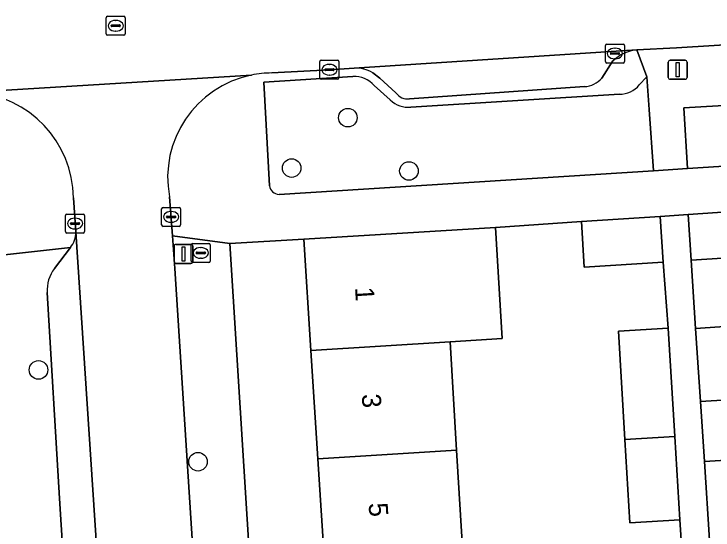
# Model space of a CAD drawing. Extents: x 159053 to 160042, y 380449 to 381423.
# Drawn here: x 159553.7 to 159590.5, y 381155.11 to 381182.29 of the extents above; entities that cross this region are included whole.
import ezdxf

# ---------------------------------------------------------------- set-up
doc = ezdxf.new("R2010")
doc.units = 0
for name, color, linetype in [('IMGEO_Boom', 7, 'Continuous'), ('IMGEO_Brandkraan', 7, 'Continuous'), ('IMGEO_Erf', 7, 'Continuous'), ('IMGEO_Groenvoorziening', 7, 'Continuous'), ('IMGEO_Kolk', 7, 'Continuous'), ('IMGEO_Lichtmast', 7, 'Continuous'), ('IMGEO_Pand', 7, 'Continuous'), ('IMGEO_Pand_nummerreeks', 7, 'Continuous'), ('IMGEO_Parkeervlak_open', 7, 'Continuous'), ('IMGEO_Rijbaan_lokaal_open', 7, 'Continuous'), ('IMGEO_Rioolput', 7, 'Continuous'), ('IMGEO_Voetpad_op_trap', 7, 'Continuous'), ('IMGEO_Voetpad_open', 7, 'Continuous')]:
    doc.layers.add(name, color=color, linetype=linetype)

msp = doc.modelspace()

# ---------------------------------------------------------------- linework, layer by layer
at = {"layer": 'IMGEO_Boom'}
for centre in [(159571.279, 381176.824), (159568.32, 381174.171), (159574.492, 381174.018), (159554.996, 381163.54), (159563.392, 381158.704)]:
    msp.add_circle(centre, 0.489, dxfattribs=at)
at = {"layer": 'IMGEO_Brandkraan'}
for p, q in [((159563.113, 381170.201), (159563.965, 381170.201)), ((159563.038, 381169.275), (159563.038, 381170.127)), ((159563.526, 381169.981), (159563.551, 381169.981)), ((159564.039, 381170.127), (159564.039, 381169.275)), ((159563.297, 381169.695), (159563.297, 381169.707)), ((159563.735, 381169.658), (159563.337, 381169.658)), ((159563.34, 381169.744), (159563.738, 381169.744)), ((159563.549, 381169.421), (159563.524, 381169.421)), ((159563.781, 381169.707), (159563.781, 381169.695)), ((159563.965, 381169.201), (159563.113, 381169.201))]:
    msp.add_line(p, q, dxfattribs=at)
for points in [[(159563.113, 381170.201), (159563.965, 381170.201)], [(159563.038, 381169.275), (159563.038, 381170.127)], [(159564.039, 381170.127), (159564.039, 381169.275)], [(159563.965, 381169.201), (159563.113, 381169.201)]]:
    msp.add_lwpolyline(points, dxfattribs=at)
for centre, radius, start, end in [((159563.115, 381170.125), 0.0765, 91.552, 178.448), ((159563.115, 381170.125), 0.0765, 91.552, 178.448), ((159563.963, 381170.125), 0.0765, 1.552, 88.448), ((159563.963, 381170.125), 0.0765, 1.552, 88.448), ((159563.337, 381169.704), 0.0403, 85.8775, 175.7526), ((159563.334, 381169.694), 0.0366, 178.938, 274.7102), ((159563.738, 381169.701), 0.043, 264.8664, 352.4533), ((159563.742, 381169.706), 0.0386, 1.7309, 96.639), ((159563.115, 381169.277), 0.0765, 181.552, 268.448), ((159563.115, 381169.277), 0.0765, 181.552, 268.448), ((159563.963, 381169.277), 0.0765, 271.552, 358.448), ((159563.963, 381169.277), 0.0765, 271.552, 358.448)]:
    msp.add_arc(centre, radius, start, end, dxfattribs=at)
for centre, major_axis, ratio, start_param, end_param in [((159563.525, 381169.701), (-0.387, 0.002), 0.722429, 4.712389, 7.853982), ((159563.55, 381169.701), (-0.39, 0.002), 0.717154, 1.570796, 4.712389)]:
    msp.add_ellipse(centre, major_axis=major_axis, ratio=ratio, start_param=start_param, end_param=end_param, dxfattribs=at)
at = {"layer": 'IMGEO_Erf'}
for points in [[(159597.96, 381166.444), (159600.834, 381166.624), (159600.471, 381172.413), (159593.315, 381172.002), (159593.478, 381169.591), (159589.347, 381169.312), (159589.585, 381165.72), (159592.14, 381165.888), (159592.395, 381162.036), (159589.839, 381161.876), (159590.048, 381158.716), (159592.603, 381158.876), (159592.744, 381156.748), (159598.562, 381157.132), (159598.334, 381160.77), (159601.191, 381160.949), (159600.979, 381164.32), (159598.104, 381164.14)], [(159570.778, 381141.724), (159570.418, 381147.434), (159570.058, 381153.144), (159569.698, 381158.853), (159569.338, 381164.563), (159568.969, 381170.423), (159565.061, 381170.206), (159567.796, 381126.635), (159578.93, 381127.348), (159578.726, 381130.611), (159571.507, 381130.157), (159571.138, 381136.015)]]:
    msp.add_lwpolyline(points, close=True, dxfattribs=at)
msp.add_lwpolyline([(159588.941, 381152.719), (159588.751, 381155.64), (159586.129, 381155.483), (159585.865, 381159.871), (159585.523, 381165.581), (159588.146, 381165.739), (159587.869, 381169.213), (159583.724, 381168.953), (159583.572, 381171.364), (159579.051, 381171.042), (159579.409, 381165.198), (159576.659, 381165.024), (159577.002, 381159.313), (159577.345, 381153.603)], dxfattribs=at)
at = {"layer": 'IMGEO_Groenvoorziening'}
msp.add_lwpolyline([(159606.294, 381181.132), (159600.947, 381180.807), (159601.085, 381178.091), (159598.169, 381177.883), (159594.073, 381177.644), (159588.966, 381177.337), (159589.162, 381174.141), (159607.856, 381175.348), (159611.736, 381175.587), (159612.496, 381175.587)], close=True, dxfattribs=at)
for points in [[(159571.549, 381178.989), (159566.858, 381178.694), (159567.148, 381173.24)], [(159587.146, 381177.256), (159587.008, 381178.982), (159586.62, 381178.547)], [(159573.514, 381177.756), (159572.664, 381178.518)], [(159585.57, 381178.059), (159574.594, 381177.386)], [(159567.657, 381172.785), (159587.36, 381174.029), (159587.146, 381177.256)]]:
    msp.add_lwpolyline(points, dxfattribs=at)
for centre, radius, start, end in [((159571.611, 381177.58), 1.411, 41.6927, 92.5069), ((159585.584, 381179.403), 1.344, 269.4091, 320.4454), ((159574.442, 381178.704), 1.327, 225.6146, 276.5633), ((159567.677, 381173.319), 0.535, 188.5161, 267.8962)]:
    msp.add_arc(centre, radius, start, end, dxfattribs=at)
at = {"layer": 'IMGEO_Kolk'}
for p, q in [((159584.836, 381179.778), (159584.836, 381180.63)), ((159584.911, 381180.704), (159585.763, 381180.704)), ((159585.324, 381180.484), (159585.349, 381180.484)), ((159585.837, 381180.63), (159585.837, 381179.778)), ((159585.095, 381180.198), (159585.095, 381180.21)), ((159585.533, 381180.161), (159585.135, 381180.161)), ((159585.138, 381180.247), (159585.536, 381180.247)), ((159585.579, 381180.21), (159585.579, 381180.198)), ((159569.806, 381178.923), (159569.806, 381179.775)), ((159569.881, 381179.849), (159570.733, 381179.849)), ((159570.807, 381179.775), (159570.807, 381178.923)), ((159585.763, 381179.704), (159584.911, 381179.704)), ((159585.347, 381179.924), (159585.322, 381179.924)), ((159570.065, 381179.343), (159570.065, 381179.355)), ((159570.108, 381179.392), (159570.506, 381179.392)), ((159570.294, 381179.629), (159570.319, 381179.629)), ((159570.549, 381179.355), (159570.549, 381179.343)), ((159570.503, 381179.306), (159570.105, 381179.306)), ((159570.317, 381179.069), (159570.292, 381179.069)), ((159570.733, 381178.849), (159569.881, 381178.849)), ((159561.474, 381171.173), (159561.474, 381172.025)), ((159561.549, 381172.099), (159562.401, 381172.099)), ((159562.475, 381172.025), (159562.475, 381171.173)), ((159556.418, 381170.822), (159556.418, 381171.674)), ((159556.493, 381171.748), (159557.345, 381171.748)), ((159557.419, 381171.674), (159557.419, 381170.822)), ((159561.776, 381171.642), (159562.174, 381171.642)), ((159561.962, 381171.879), (159561.987, 381171.879)), ((159556.677, 381171.242), (159556.677, 381171.254)), ((159556.72, 381171.291), (159557.118, 381171.291)), ((159556.906, 381171.528), (159556.931, 381171.528)), ((159557.161, 381171.254), (159557.161, 381171.242)), ((159561.733, 381171.593), (159561.733, 381171.605)), ((159562.171, 381171.556), (159561.773, 381171.556)), ((159561.985, 381171.319), (159561.96, 381171.319)), ((159562.217, 381171.605), (159562.217, 381171.593)), ((159557.115, 381171.205), (159556.717, 381171.205)), ((159556.929, 381170.968), (159556.904, 381170.968)), ((159562.401, 381171.099), (159561.549, 381171.099)), ((159557.345, 381170.748), (159556.493, 381170.748))]:
    msp.add_line(p, q, dxfattribs=at)
for points in [[(159584.836, 381179.778), (159584.836, 381180.63)], [(159584.911, 381180.704), (159585.763, 381180.704)], [(159585.837, 381180.63), (159585.837, 381179.778)], [(159569.806, 381178.923), (159569.806, 381179.775)], [(159569.881, 381179.849), (159570.733, 381179.849)], [(159570.807, 381179.775), (159570.807, 381178.923)], [(159585.763, 381179.704), (159584.911, 381179.704)], [(159570.733, 381178.849), (159569.881, 381178.849)], [(159561.474, 381171.173), (159561.474, 381172.025)], [(159561.549, 381172.099), (159562.401, 381172.099)], [(159562.475, 381172.025), (159562.475, 381171.173)], [(159556.418, 381170.822), (159556.418, 381171.674)], [(159556.493, 381171.748), (159557.345, 381171.748)], [(159557.419, 381171.674), (159557.419, 381170.822)], [(159562.401, 381171.099), (159561.549, 381171.099)], [(159557.345, 381170.748), (159556.493, 381170.748)]]:
    msp.add_lwpolyline(points, dxfattribs=at)
for centre, radius, start, end in [((159584.913, 381180.628), 0.0765, 91.552, 178.448), ((159584.913, 381180.628), 0.0765, 91.552, 178.448), ((159585.761, 381180.628), 0.0765, 1.552, 88.448), ((159585.761, 381180.628), 0.0765, 1.552, 88.448), ((159585.135, 381180.207), 0.0403, 85.8775, 175.7526), ((159585.132, 381180.197), 0.0366, 178.938, 274.7102), ((159585.536, 381180.204), 0.043, 264.8664, 352.4533), ((159585.54, 381180.209), 0.0386, 1.7309, 96.639), ((159569.883, 381179.773), 0.0765, 91.552, 178.448), ((159569.883, 381179.773), 0.0765, 91.552, 178.448), ((159570.731, 381179.773), 0.0765, 1.552, 88.448), ((159570.731, 381179.773), 0.0765, 1.552, 88.448), ((159584.913, 381179.78), 0.0765, 181.552, 268.448), ((159584.913, 381179.78), 0.0765, 181.552, 268.448), ((159585.761, 381179.78), 0.0765, 271.552, 358.448), ((159585.761, 381179.78), 0.0765, 271.552, 358.448), ((159570.105, 381179.352), 0.0403, 85.8775, 175.7526), ((159570.102, 381179.342), 0.0366, 178.938, 274.7102), ((159570.506, 381179.349), 0.043, 264.8664, 352.4533), ((159570.51, 381179.354), 0.0386, 1.7309, 96.639), ((159569.883, 381178.925), 0.0765, 181.552, 268.448), ((159569.883, 381178.925), 0.0765, 181.552, 268.448), ((159570.731, 381178.925), 0.0765, 271.552, 358.448), ((159570.731, 381178.925), 0.0765, 271.552, 358.448), ((159561.551, 381172.023), 0.0765, 91.552, 178.448), ((159561.551, 381172.023), 0.0765, 91.552, 178.448), ((159562.399, 381172.023), 0.0765, 1.552, 88.448), ((159562.399, 381172.023), 0.0765, 1.552, 88.448), ((159556.495, 381171.672), 0.0765, 91.552, 178.448), ((159556.495, 381171.672), 0.0765, 91.552, 178.448), ((159557.343, 381171.672), 0.0765, 1.552, 88.448), ((159557.343, 381171.672), 0.0765, 1.552, 88.448), ((159561.773, 381171.602), 0.0403, 85.8775, 175.7526), ((159562.178, 381171.604), 0.0386, 1.7309, 96.639), ((159556.717, 381171.251), 0.0403, 85.8775, 175.7526), ((159556.714, 381171.241), 0.0366, 178.938, 274.7102), ((159557.118, 381171.248), 0.043, 264.8664, 352.4533), ((159557.122, 381171.253), 0.0386, 1.7309, 96.639), ((159561.77, 381171.592), 0.0366, 178.938, 274.7102), ((159562.174, 381171.599), 0.043, 264.8664, 352.4533), ((159561.551, 381171.175), 0.0765, 181.552, 268.448), ((159561.551, 381171.175), 0.0765, 181.552, 268.448), ((159562.399, 381171.175), 0.0765, 271.552, 358.448), ((159562.399, 381171.175), 0.0765, 271.552, 358.448), ((159556.495, 381170.824), 0.0765, 181.552, 268.448), ((159556.495, 381170.824), 0.0765, 181.552, 268.448), ((159557.343, 381170.824), 0.0765, 271.552, 358.448), ((159557.343, 381170.824), 0.0765, 271.552, 358.448)]:
    msp.add_arc(centre, radius, start, end, dxfattribs=at)
for centre, major_axis, ratio, start_param, end_param in [((159585.323, 381180.204), (-0.387, 0.002), 0.722429, 4.712389, 7.853982), ((159585.348, 381180.204), (-0.39, 0.002), 0.717154, 1.570796, 4.712389), ((159570.293, 381179.349), (-0.387, 0.002), 0.722429, 4.712389, 7.853982), ((159570.318, 381179.349), (-0.39, 0.002), 0.717154, 1.570796, 4.712389), ((159561.961, 381171.599), (-0.387, 0.002), 0.722429, 4.712389, 7.853982), ((159561.986, 381171.599), (-0.39, 0.002), 0.717154, 1.570796, 4.712389), ((159556.905, 381171.248), (-0.387, 0.002), 0.722429, 4.712389, 7.853982), ((159556.93, 381171.248), (-0.39, 0.002), 0.717154, 1.570796, 4.712389)]:
    msp.add_ellipse(centre, major_axis=major_axis, ratio=ratio, start_param=start_param, end_param=end_param, dxfattribs=at)
at = {"layer": 'IMGEO_Lichtmast'}
for p, q in [((159588.14, 381178.949), (159588.14, 381179.749)), ((159588.14, 381179.749), (159588.14, 381178.949)), ((159588.24, 381179.849), (159589.03, 381179.849)), ((159589.03, 381179.849), (159588.24, 381179.849)), ((159589.13, 381179.749), (159589.13, 381178.949)), ((159589.13, 381178.949), (159589.13, 381179.749)), ((159589.03, 381178.849), (159588.24, 381178.849)), ((159588.24, 381178.849), (159589.03, 381178.849)), ((159562.231, 381170.15), (159563.021, 381170.15)), ((159563.021, 381170.15), (159562.231, 381170.15)), ((159562.131, 381169.25), (159562.131, 381170.05)), ((159562.131, 381170.05), (159562.131, 381169.25)), ((159563.121, 381170.05), (159563.121, 381169.25)), ((159563.121, 381169.25), (159563.121, 381170.05)), ((159563.021, 381169.15), (159562.231, 381169.15)), ((159562.231, 381169.15), (159563.021, 381169.15))]:
    msp.add_line(p, q, dxfattribs=at)
for points in [[(159588.56, 381179.724), (159588.71, 381179.724), (159588.71, 381178.974), (159588.56, 381178.974), (159588.56, 381179.724)], [(159562.551, 381170.025), (159562.701, 381170.025), (159562.701, 381169.275), (159562.551, 381169.275), (159562.551, 381170.025)]]:
    msp.add_lwpolyline(points, dxfattribs=at)
for centre, start, end in [((159588.24, 381179.749), 90, 180), ((159588.24, 381179.749), 90, 180), ((159589.03, 381179.749), 0, 90), ((159589.03, 381179.749), 360, 90), ((159588.24, 381178.949), 180, 270), ((159588.24, 381178.949), 180, 270), ((159589.03, 381178.949), 270, 0), ((159589.03, 381178.949), 270, 0), ((159562.231, 381170.05), 90, 180), ((159562.231, 381170.05), 90, 180), ((159563.021, 381170.05), 0, 90), ((159563.021, 381170.05), 360, 90), ((159562.231, 381169.25), 180, 270), ((159562.231, 381169.25), 180, 270), ((159563.021, 381169.25), 270, 0), ((159563.021, 381169.25), 270, 0)]:
    msp.add_arc(centre, 0.1, start, end, dxfattribs=at)
at = {"layer": 'IMGEO_Pand'}
for points in [[(159589.184, 381171.723), (159589.347, 381169.312), (159593.478, 381169.591), (159593.315, 381172.002)], [(159583.572, 381171.364), (159583.724, 381168.953), (159587.869, 381169.213), (159587.717, 381171.624)], [(159569.338, 381164.563), (159576.659, 381165.024), (159579.409, 381165.198), (159579.051, 381171.042), (159568.969, 381170.423)], [(159588.488, 381160.036), (159588.146, 381165.739), (159585.523, 381165.581), (159585.865, 381159.871)], [(159589.585, 381165.72), (159589.839, 381161.876), (159592.395, 381162.036), (159592.14, 381165.888)], [(159569.338, 381164.563), (159569.698, 381158.853), (159577.002, 381159.313), (159576.659, 381165.024)], [(159588.488, 381160.036), (159585.865, 381159.871), (159586.129, 381155.483), (159588.751, 381155.64)], [(159577.002, 381159.313), (159569.698, 381158.853), (159570.058, 381153.144), (159577.345, 381153.603)], [(159590.048, 381158.716), (159590.322, 381154.572), (159592.877, 381154.732), (159598.226, 381155.067), (159598.689, 381155.096), (159598.562, 381157.132), (159592.744, 381156.748), (159592.603, 381158.876)]]:
    msp.add_lwpolyline(points, close=True, dxfattribs=at)
at = {"layer": 'IMGEO_Parkeervlak_open'}
for points in [[(159586.493, 381180.403), (159571.605, 381179.431)], [(159584.647, 381178.903), (159585.227, 381179.81)], [(159572.585, 381179.195), (159572.956, 381178.899), (159573.808, 381178.136)], [(159574.526, 381177.82), (159583.732, 381178.458)], [(159560.128, 381121.887), (159559.09, 381138.351), (159558.958, 381140.446), (159556.964, 381170.804)], [(159556.672, 381169.986), (159555.835, 381168.884)], [(159555.451, 381167.62), (159556.106, 381156.762), (159558.311, 381121.794)]]:
    msp.add_lwpolyline(points, dxfattribs=at)
for centre, radius, start, end in [((159586.716, 381178.279), 2.135, 95.9901, 134.2071), ((159571.691, 381177.634), 1.799, 60.1924, 92.7277), ((159583.643, 381179.805), 1.35, 273.8003, 318.0706), ((159574.426, 381178.567), 0.753, 214.8678, 277.6225), ((159555.658, 381170.809), 1.306, 320.9299, 359.7802), ((159557.355, 381167.732), 1.908, 142.843, 183.3597)]:
    msp.add_arc(centre, radius, start, end, dxfattribs=at)
at = {"layer": 'IMGEO_Rijbaan_lokaal_open'}
for points in [[(159586.493, 381180.403), (159588.568, 381180.51), (159605.874, 381181.568), (159606.325, 381181.656), (159606.582, 381181.67), (159606.136, 381187.455), (159605.291, 381187.402), (159602.26, 381187.209), (159590.315, 381186.532), (159587.939, 381186.369), (159530.144, 381182.407), (159529.435, 381182.44), (159523.828, 381183.683), (159523.046, 381183.749), (159518.794, 381183.482), (159518.568, 381183.462), (159518.072, 381183.376), (159515.031, 381182.612), (159507.303, 381180.534), (159505.117, 381180.174)], [(159567.281, 381179.179), (159570.307, 381179.35), (159571.605, 381179.431), (159586.493, 381180.403)], [(159566.205, 381179.068), (159551.574, 381178.16)], [(159551.574, 381178.16), (159566.205, 381179.068)], [(159556.83, 381172.601), (159556.964, 381170.804), (159558.958, 381140.446), (159563.967, 381140.764), (159563.362, 381150.26), (159562.176, 381168.888), (159562.045, 381170.597), (159561.886, 381172.662)]]:
    msp.add_lwpolyline(points, dxfattribs=at)
for centre, radius, start, end in [((159567.307, 381173.666), 5.513, 101.5289, 190.4944), ((159567.304, 381173.681), 5.498, 90.2442, 101.5354), ((159551.196, 381172.538), 5.635, 0.6416, 86.1488)]:
    msp.add_arc(centre, radius, start, end, dxfattribs=at)
at = {"layer": 'IMGEO_Rioolput'}
for p, q in [((159558.559, 381181.239), (159558.559, 381182.091)), ((159558.634, 381182.165), (159559.486, 381182.165)), ((159559.047, 381181.945), (159559.072, 381181.945)), ((159559.56, 381182.091), (159559.56, 381181.239)), ((159558.818, 381181.659), (159558.818, 381181.671)), ((159559.256, 381181.622), (159558.858, 381181.622)), ((159558.861, 381181.708), (159559.259, 381181.708)), ((159559.302, 381181.671), (159559.302, 381181.659)), ((159559.07, 381181.385), (159559.045, 381181.385)), ((159559.486, 381181.165), (159558.634, 381181.165))]:
    msp.add_line(p, q, dxfattribs=at)
for points in [[(159558.559, 381181.239), (159558.559, 381182.091)], [(159558.634, 381182.165), (159559.486, 381182.165)], [(159559.56, 381182.091), (159559.56, 381181.239)], [(159559.486, 381181.165), (159558.634, 381181.165)]]:
    msp.add_lwpolyline(points, dxfattribs=at)
for centre, radius, start, end in [((159558.636, 381182.089), 0.0765, 91.552, 178.448), ((159558.636, 381182.089), 0.0765, 91.552, 178.448), ((159559.484, 381182.089), 0.0765, 1.552, 88.448), ((159559.484, 381182.089), 0.0765, 1.552, 88.448), ((159558.858, 381181.668), 0.0403, 85.8775, 175.7526), ((159558.855, 381181.658), 0.0366, 178.938, 274.7102), ((159559.259, 381181.665), 0.043, 264.8664, 352.4533), ((159559.263, 381181.67), 0.0386, 1.7309, 96.639), ((159558.636, 381181.241), 0.0765, 181.552, 268.448), ((159558.636, 381181.241), 0.0765, 181.552, 268.448), ((159559.484, 381181.241), 0.0765, 271.552, 358.448), ((159559.484, 381181.241), 0.0765, 271.552, 358.448)]:
    msp.add_arc(centre, radius, start, end, dxfattribs=at)
for centre, major_axis, ratio, start_param, end_param in [((159559.046, 381181.665), (-0.387, 0.002), 0.722429, 4.712389, 7.853982), ((159559.071, 381181.665), (-0.39, 0.002), 0.717154, 1.570796, 4.712389)]:
    msp.add_ellipse(centre, major_axis=major_axis, ratio=ratio, start_param=start_param, end_param=end_param, dxfattribs=at)
at = {"layer": 'IMGEO_Voetpad_op_trap'}
for points in [[(159555.835, 381168.884), (159556.672, 381169.986), (159550.971, 381169.356), (159554.244, 381116.384), (159554.494, 381111.677), (159556.453, 381111.966), (159557.841, 381112.195), (159572.181, 381015.08), (159570.79, 381014.875), (159570.994, 381013.371), (159571.578, 381009.42), (159573.254, 380997.153), (159574.532, 380987.48), (159575.287, 380982.768), (159579.899, 380983.419)], [(159558.311, 381121.794), (159556.106, 381156.762), (159555.451, 381167.62)]]:
    msp.add_lwpolyline(points, dxfattribs=at)
msp.add_arc((159557.355, 381167.732), 1.908, 142.843, 183.3597, dxfattribs=at)
at = {"layer": 'IMGEO_Voetpad_open'}
for points in [[(159608.829, 381181.797), (159606.582, 381181.67), (159606.325, 381181.656), (159606.294, 381181.132), (159612.496, 381175.587), (159611.736, 381175.587), (159607.856, 381175.348), (159589.162, 381174.141), (159587.36, 381174.029), (159567.657, 381172.785)], [(159586.62, 381178.547), (159587.008, 381178.982), (159586.493, 381180.403)], [(159585.227, 381179.81), (159584.647, 381178.903)], [(159571.605, 381179.431), (159570.307, 381179.35), (159567.281, 381179.179)], [(159567.148, 381173.24), (159566.858, 381178.694), (159571.549, 381178.989)], [(159573.808, 381178.136), (159572.956, 381178.899), (159572.585, 381179.195)], [(159572.664, 381178.518), (159573.514, 381177.756)], [(159583.732, 381178.458), (159574.526, 381177.82)], [(159574.594, 381177.386), (159585.57, 381178.059)], [(159561.886, 381172.662), (159562.045, 381170.597), (159565.061, 381170.206), (159568.969, 381170.423), (159579.051, 381171.042), (159583.572, 381171.364), (159587.717, 381171.624), (159589.184, 381171.723), (159593.315, 381172.002), (159600.471, 381172.413), (159607.804, 381172.906), (159609.008, 381172.981), (159614.219, 381173.436)], [(159556.964, 381170.804), (159556.83, 381172.601)], [(159565.061, 381170.206), (159562.045, 381170.597), (159562.176, 381168.888), (159563.362, 381150.26), (159563.967, 381140.764), (159564.1, 381138.669), (159564.624, 381130.435), (159564.912, 381125.915), (159565.008, 381124.407)], [(159585.155, 380984.325), (159590.084, 380985.004), (159587.893, 380997.568), (159586.122, 381009.639), (159585.534, 381013.648), (159585.319, 381015.173), (159583.892, 381014.966), (159567.971, 381123.474), (159567.796, 381126.635), (159565.061, 381170.206)], [(159502.662, 381166.106), (159502.772, 381165.23), (159505.308, 381165.647), (159508.158, 381166.116), (159515.439, 381167.238), (159524.187, 381167.748), (159528.243, 381167.998), (159529.754, 381168.12), (159533.973, 381168.434), (159539.225, 381168.604), (159542.436, 381168.795), (159549.763, 381169.232), (159550.971, 381169.356), (159556.672, 381169.986)]]:
    msp.add_lwpolyline(points, dxfattribs=at)
for points in [[(159600.947, 381180.807), (159606.294, 381181.132), (159606.325, 381181.656), (159605.874, 381181.568), (159588.568, 381180.51), (159586.493, 381180.403), (159587.008, 381178.982), (159587.146, 381177.256), (159587.36, 381174.029), (159589.162, 381174.141), (159588.966, 381177.337), (159594.073, 381177.644), (159598.169, 381177.883), (159601.085, 381178.091)], [(159590.322, 381154.572), (159590.048, 381158.716), (159589.839, 381161.876), (159589.585, 381165.72), (159589.347, 381169.312), (159589.184, 381171.723), (159587.717, 381171.624), (159587.869, 381169.213), (159588.146, 381165.739), (159588.488, 381160.036), (159588.751, 381155.64), (159588.941, 381152.719), (159589.208, 381148.618), (159589.579, 381142.909), (159589.931, 381137.5), (159590.335, 381131.38), (159591.847, 381131.564), (159591.681, 381134.016), (159591.363, 381138.822), (159591.072, 381143.224), (159590.821, 381147.028), (159590.588, 381150.549)]]:
    msp.add_lwpolyline(points, close=True, dxfattribs=at)
for centre, radius, start, end in [((159586.716, 381178.279), 2.135, 95.9901, 134.2071), ((159571.691, 381177.634), 1.799, 60.1924, 92.7277), ((159567.307, 381173.666), 5.513, 101.5289, 190.4944), ((159567.304, 381173.681), 5.498, 90.2442, 101.5354), ((159571.611, 381177.58), 1.411, 41.6927, 92.5069), ((159583.643, 381179.805), 1.35, 273.8003, 318.0706), ((159585.584, 381179.403), 1.344, 269.4091, 320.4454), ((159551.196, 381172.538), 5.635, 0.6416, 86.1488), ((159574.426, 381178.567), 0.753, 214.8678, 277.6225), ((159574.442, 381178.704), 1.327, 225.6146, 276.5633), ((159567.677, 381173.319), 0.535, 188.5161, 267.8962), ((159555.658, 381170.809), 1.306, 320.9299, 359.7802)]:
    msp.add_arc(centre, radius, start, end, dxfattribs=at)

# ---------------------------------------------------------------- texts
at = {"layer": 'IMGEO_Pand_nummerreeks'}
for s, p in [('1', (159571.654, 381167.875)), ('3', (159572.008, 381162.253)), ('5', (159572.37, 381156.519))]:
    msp.add_text(s, height=1, rotation=273.6066, dxfattribs=at).set_placement(p)

doc.saveas('drawing.dxf')
